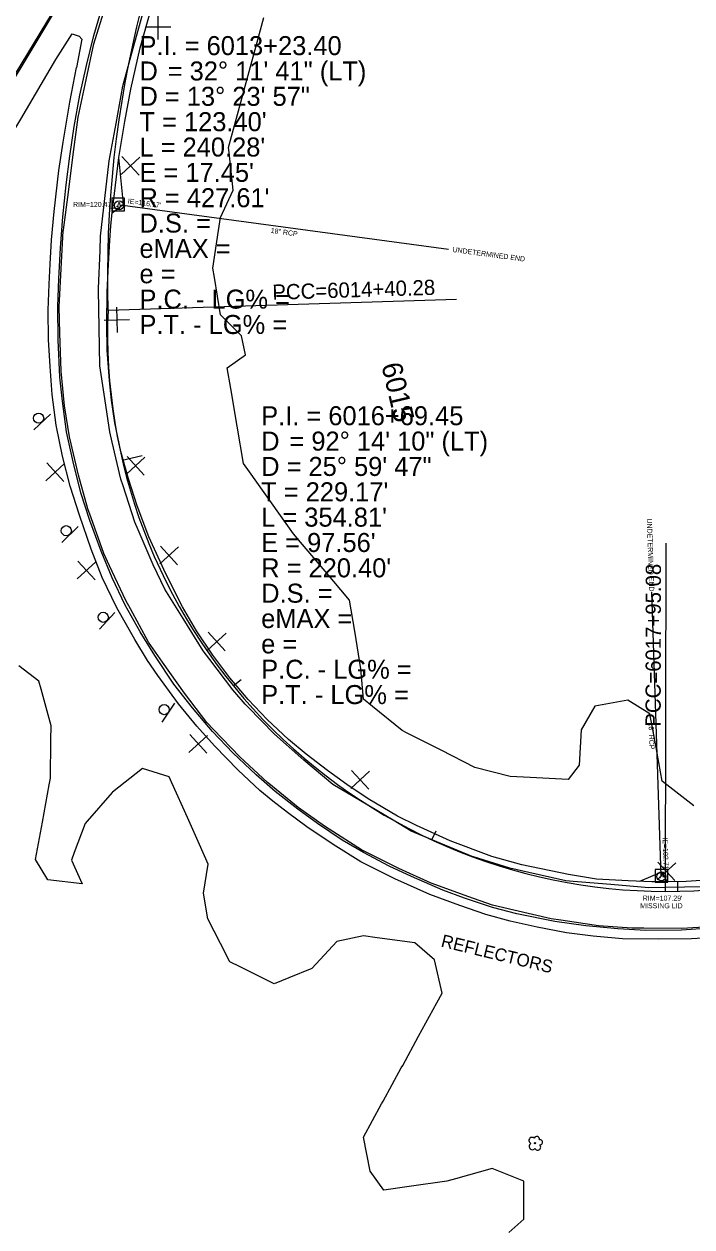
# Model space of a CAD drawing. Extents: x 2132221 to 2141942, y 535736 to 547298.
# Drawn here: x 2137877.5 to 2138140.9, y 539737.8 to 540212.3 of the extents above; entities that cross this region are included whole.
import ezdxf

# ---------------------------------------------------------------- set-up
doc = ezdxf.new("R2010")
doc.units = 0
for name, color, linetype in [('RD_EX_BldgApp', 7, 'Continuous'), ('RD_EX_Conc', 7, 'Continuous'), ('RD_EX_DR_Inlet', 7, 'Continuous'), ('RD_EX_DR_Inlet_txCode', 7, 'Continuous'), ('RD_EX_DR_Pipe', 7, 'Continuous'), ('RD_EX_DR_Pipe_txCode', 7, 'Continuous'), ('RD_EX_Misc', 7, 'Continuous'), ('RD_EX_Misc_txCode', 7, 'Continuous'), ('RD_EX_Road', 7, 'Continuous'), ('RD_EX_VEG', 7, 'Continuous'), ('RD_HC_Cl', 7, 'Continuous'), ('RD_HC_Data', 7, 'Continuous'), ('RD_HC_Data_Tic', 7, 'Continuous'), ('RD_HC_TX_Sta50', 7, 'Continuous')]:
    doc.layers.add(name, color=color, linetype=linetype)

msp = doc.modelspace()

# ---------------------------------------------------------------- linework, layer by layer
at = {"layer": 'RD_EX_BldgApp'}
for p, q in [((2137881.37, 540052.2), (2137887.88, 540058.42)), ((2137892.34, 540007.78), (2137898.76, 540014.08)), ((2137907.18, 539973.53), (2137913.25, 539980.18)), ((2137931.92, 539936.93), (2137936.89, 539944.43))]:
    msp.add_line(p, q, dxfattribs=at)
for centre in [(2137883.24, 540056.79), (2137894.14, 540012.39), (2137908.73, 539978.23), (2137932.73, 539941.81)]:
    msp.add_circle(centre, 2, dxfattribs=at)
at = {"layer": 'RD_EX_Conc'}
for points in [[(2137730.9, 539952.54), (2137740.51, 539968.7), (2137753.87, 539990.79), (2137775.16, 540026.49), (2137795.95, 540060.93), (2137811.6, 540087.21), (2137834.36, 540125.19), (2137852.58, 540155.59), (2137868.21, 540181.51), (2137883.39, 540206.97), (2137905.94, 540244.68), (2137912.93, 540256.45), (2137913.77, 540255.93), (2137914.8, 540257.33), (2137921.22, 540253.56)], [(2137915.7, 540043.68), (2137913.31, 540054.94), (2137911.99, 540063.87), (2137911.15, 540071.63), (2137910.32, 540083.65), (2137910.15, 540094.05), (2137910.27, 540106.45), (2137910.75, 540117.55), (2137911.3, 540126.81), (2137911.67, 540132.71), (2137912.26, 540137.8), (2137914.8, 540159.64), (2137917.2, 540173.8), (2137919.61, 540186.63), (2137923.34, 540202.85), (2137927.57, 540218.29), (2137933.22, 540235.54), (2137937.62, 540247.43), (2137939.99, 540253.96)], [(2138148.17, 539855.58), (2138136.75, 539854.85), (2138122.71, 539854.75), (2138111.64, 539855.3), (2138099.1, 539856.59), (2138086.82, 539858.25), (2138071.82, 539861.26), (2138062.27, 539863.73), (2138051.21, 539867.49), (2138042.68, 539870.61), (2138030.24, 539875.93), (2138021.5, 539880.03), (2138011.31, 539885.42), (2138002.9, 539890.32), (2137993.25, 539896.92), (2137985.5, 539902.52), (2137976.53, 539909.55), (2137969.01, 539916.06), (2137959.86, 539924.83), (2137951.81, 539933.22), (2137943.92, 539942.55), (2137936.56, 539951.89), (2137929.02, 539963.16), (2137923.32, 539972.46), (2137917.39, 539983.03), (2137912.21, 539993.83), (2137907.87, 540004.38), (2137903.47, 540016.36), (2137899.89, 540027.39), (2137896.8, 540039.5), (2137894.23, 540051.45), (2137892.58, 540063.56), (2137891.62, 540073), (2137890.9, 540087.67), (2137890.79, 540100.82), (2137891.17, 540111.74), (2137891.91, 540123.96), (2137892.78, 540136.2), (2137894.12, 540148.88), (2137895.57, 540160.09), (2137897.24, 540171.86), (2137899.5, 540184.14), (2137902.06, 540195.86), (2137905.01, 540207.8), (2137907.76, 540217.04)], [(2137912.26, 540137.8), (2137916.74, 540141.23), (2137914.8, 540159.64)], [(2137939.97, 539982.31), (2137933.43, 539995.41), (2137926.63, 540010), (2137922.09, 540022.16), (2137918.72, 540032.86), (2137915.7, 540043.68)], [(2138148.4, 539874.64), (2138138.54, 539874.08), (2138131.1, 539873.91), (2138125.05, 539873.89), (2138115.73, 539874.3), (2138103.23, 539874.89), (2138092.24, 539876.72), (2138073.82, 539880.61), (2138061.94, 539883.85), (2138045.55, 539890.08), (2138032.24, 539896.08), (2138024.72, 539899.81), (2138013.17, 539906.63), (2138004.82, 539912.23), (2137997.13, 539917.76), (2137988.71, 539924.19), (2137981.74, 539930.09), (2137973.31, 539937.91), (2137965.87, 539945.84), (2137958.62, 539954.36), (2137951.87, 539963.25), (2137945.53, 539972.84), (2137939.97, 539982.31)], [(2138120.39, 539874.1), (2138129.03, 539877.83), (2138131.1, 539873.91)]]:
    msp.add_lwpolyline(points, dxfattribs=at)
at = {"layer": 'RD_EX_DR_Inlet'}
for p, q in [((2137917.04, 540138.55), (2137917.04, 540143.55)), ((2138131.37, 539873.77), (2138131.37, 539878.77))]:
    msp.add_line(p, q, dxfattribs=at)
for points in [[(2137917.04, 540138.55), (2137917.04, 540143.55), (2137912.04, 540143.55), (2137912.04, 540138.55)], [(2138131.37, 539873.77), (2138131.37, 539878.77), (2138126.37, 539878.77), (2138126.37, 539873.77)]]:
    msp.add_lwpolyline(points, close=True, dxfattribs=at)
for centre, radius in [((2137914.93, 540140.73), 1.75), ((2137914.95, 540141.64), 0.175), ((2137914.39, 540140.34), 0.175), ((2137915.73, 540140.69), 0.175), ((2138128.84, 539876.03), 1.75), ((2138128.85, 539876.95), 0.175), ((2138129.63, 539876), 0.175), ((2138128.29, 539875.65), 0.175)]:
    msp.add_circle(centre, radius, dxfattribs=at)
at = {"layer": 'RD_EX_DR_Pipe'}
for p, q in [((2137914.44, 540141.01), (2138044.85, 540123.5)), ((2138128.78, 539876.22), (2138125.11, 539988.18))]:
    msp.add_line(p, q, dxfattribs=at)
at = {"layer": 'RD_EX_Misc'}
for p, q in [((2137930.34, 540206.21), (2137930.34, 540216.21)), ((2137925.34, 540211.21), (2137935.34, 540211.21)), ((2137915.75, 540152.93), (2137923.1, 540159.71)), ((2137916.04, 540159.99), (2137922.82, 540152.65)), ((2137913.92, 540100.62), (2137914.21, 540090.63)), ((2137909.07, 540095.48), (2137919.06, 540095.77)), ((2137886.12, 540032.1), (2137893.47, 540038.88)), ((2137886.41, 540039.16), (2137893.19, 540031.81)), ((2137917.83, 540034.65), (2137925.18, 540041.43)), ((2137918.11, 540041.71), (2137924.89, 540034.37)), ((2137930.99, 539999.28), (2137938.34, 540006.06)), ((2137931.27, 540006.34), (2137938.05, 539998.99)), ((2137898.45, 539993.37), (2137905.8, 540000.15)), ((2137898.73, 540000.43), (2137905.52, 539993.08)), ((2137949.8, 539965.26), (2137957.15, 539972.04)), ((2137950.08, 539972.33), (2137956.86, 539964.98)), ((2137942.52, 539924.88), (2137949.87, 539931.66)), ((2137942.8, 539931.94), (2137949.59, 539924.59)), ((2138006.34, 539910.76), (2138013.68, 539917.54)), ((2138006.62, 539917.82), (2138013.4, 539910.47)), ((2138127.12, 539874.64), (2138134.47, 539881.42)), ((2138127.4, 539881.7), (2138134.18, 539874.36))]:
    msp.add_line(p, q, dxfattribs=at)
for points in [[(2138147.77, 539856.14), (2138136.86, 539855.43), (2138121.86, 539855.58), (2138117.19, 539855.63), (2138104.08, 539856.55), (2138089.24, 539858.72), (2138085.3, 539859.29), (2138070.69, 539862.68), (2138062.28, 539864.63), (2138052.53, 539868.12), (2138038.41, 539873.18), (2138038.05, 539873.31), (2138025.33, 539879.11), (2138011.92, 539885.83), (2138010.52, 539886.54), (2137997.87, 539894.6), (2137995.91, 539895.85), (2137985.64, 539903.24), (2137973.99, 539912.69), (2137973.53, 539913.06), (2137962.59, 539923.13), (2137952.23, 539933.98), (2137949.59, 539936.75), (2137940.72, 539948.25), (2137932.13, 539960.54), (2137926.61, 539968.44), (2137919.41, 539981.59), (2137917.58, 539984.93), (2137911.22, 539998.52), (2137908.94, 540003.37), (2137903.89, 540017.49), (2137902.61, 540021.05), (2137898.95, 540034.26), (2137895.59, 540048.88), (2137895.47, 540049.43), (2137893.43, 540061.65), (2137892.08, 540075.39), (2137891.63, 540090.38), (2137891.32, 540100.76), (2137892.14, 540115.74), (2137892.97, 540130.72), (2137892.99, 540131.06), (2137894.95, 540145.93), (2137896.91, 540160.8), (2137898.86, 540175.57), (2137901.98, 540190.24), (2137905.01, 540204.47), (2137909.47, 540218.79)], [(2137888.53, 540216.72), (2137883.7, 540208.67), (2137878.87, 540200.63), (2137874.04, 540192.58)], [(2138145.47, 539871.97), (2138130.47, 539871.69), (2138123.88, 539871.56), (2138108.93, 539872.79), (2138093.98, 539874.02), (2138091.14, 539874.25), (2138076.52, 539877.6), (2138069.08, 539879.31), (2138054.74, 539883.73), (2138054.2, 539883.9), (2138040.33, 539889.63), (2138030.11, 539893.86), (2138023.1, 539898.17), (2138010.19, 539905.81), (2137999.29, 539912.26), (2137987.78, 539921.88), (2137986.6, 539922.87), (2137976.23, 539932.18), (2137965.74, 539942.9), (2137964.63, 539944.02), (2137959.86, 539949.64), (2137950.76, 539961.56), (2137948.1, 539965.05), (2137940.2, 539977.8), (2137933.04, 539989.35), (2137928.35, 539998.97), (2137922.51, 540012.79), (2137921.23, 540015.82), (2137916.54, 540030.07), (2137915.68, 540032.71), (2137912.28, 540047.32), (2137911.33, 540051.39), (2137909.08, 540066.22), (2137907.38, 540077.41), (2137907.11, 540092.41), (2137906.85, 540107.41), (2137906.84, 540107.9), (2137907.44, 540122.89), (2137907.67, 540128.56), (2137909.39, 540143.47), (2137911.09, 540158.27), (2137913.77, 540173.03), (2137916.46, 540187.79), (2137916.54, 540188.22), (2137920.53, 540202.68), (2137924.32, 540216.38)]]:
    msp.add_lwpolyline(points, dxfattribs=at)
at = {"layer": 'RD_EX_Road'}
for points in [[(2137740.85, 539949.81), (2137758.25, 539978.37), (2137780.71, 540015.93), (2137804.42, 540055.44), (2137818.76, 540078.85), (2137836.16, 540108.32), (2137854.88, 540139.25), (2137876.21, 540174.76), (2137890.01, 540198.26), (2137896.44, 540208.43), (2137899.22, 540207.49), (2137900.33, 540206.32), (2137898.22, 540195.17)], [(2138152.05, 539852.09), (2138140.75, 539851.37), (2138127.53, 539851.24), (2138113.5, 539851.39), (2138101.94, 539852.46), (2138091.43, 539853.81), (2138079.89, 539855.98), (2138069.16, 539858.37), (2138059.65, 539861.01), (2138049.3, 539864.6), (2138037.56, 539868.89), (2138023.7, 539875.03), (2138010.28, 539881.82), (2137999.37, 539888.64), (2137988.99, 539895.63), (2137981.43, 539901.18), (2137975.59, 539905.76), (2137970.41, 539909.98), (2137961.88, 539917.88), (2137952.6, 539927.5), (2137945.57, 539935.24), (2137938.38, 539944.15), (2137930.23, 539955.27), (2137926.11, 539961.25), (2137921.19, 539969.51), (2137914.03, 539981.91), (2137908.28, 539993.9), (2137903.92, 540005.12), (2137899.33, 540018.51), (2137895.71, 540030.02), (2137892.69, 540041.79), (2137890.11, 540054.06), (2137888.56, 540066.16), (2137887.78, 540077.12), (2137887.16, 540087.86), (2137887.05, 540099.35), (2137887.33, 540109.61), (2137887.79, 540117.51), (2137888.3, 540127.12), (2137889.39, 540138.36), (2137891.14, 540154.5), (2137892.86, 540165.62), (2137895.6, 540181.41), (2137898.22, 540195.17)]]:
    msp.add_lwpolyline(points, dxfattribs=at)
at = {"layer": 'RD_EX_VEG'}
for points in [[(2138141.59, 539903.84), (2138129.79, 539913.1), (2138129.16, 539913.6), (2138126.46, 539928.36), (2138125.8, 539931.93), (2138124.3, 539940.11), (2138115.58, 539945.52), (2138102.6, 539943.23), (2138097.26, 539933.91), (2138096.35, 539919.86), (2138092.07, 539914.21), (2138077.09, 539915.01), (2138069.18, 539915.43), (2138055.29, 539918.95), (2138041.93, 539925.77), (2138028.57, 539932.59), (2138026.6, 539933.61), (2138014.94, 539943.05), (2138011.33, 539945.97), (2138010.3, 539957.96), (2138007.88, 539972.76), (2138005.88, 539984.99), (2137996.18, 539996.43), (2137986.48, 540007.87), (2137983.75, 540011.1), (2137975.08, 540023.34), (2137966.4, 540035.58), (2137964.06, 540038.89), (2137961.53, 540053.67), (2137958.99, 540068.46), (2137957.58, 540076.68), (2137964.8, 540081.75), (2137963.19, 540089.23), (2137954.91, 540097.52), (2137952.55, 540112.33), (2137951.98, 540115.96), (2137954.15, 540130.8), (2137954.91, 540136), (2137959.99, 540146.69), (2137958.33, 540161.59), (2137958.12, 540163.52), (2137962.04, 540178), (2137965.06, 540189.17), (2137968.98, 540203.65), (2137972.01, 540214.83)], [(2138068.71, 539735.58), (2138074.61, 539740.83), (2138074.61, 539755.8), (2138062.06, 539760.87), (2138047.63, 539756.78), (2138044.16, 539755.8), (2138029.3, 539753.72), (2138019.32, 539752.32), (2138013.98, 539759.8), (2138011.31, 539773.17), (2138018.51, 539786.33), (2138019.05, 539787.33), (2138026.25, 539800.49), (2138026.8, 539801.49), (2138033.07, 539812.96), (2138040.27, 539826.12), (2138042.36, 539829.95), (2138039.35, 539843.18), (2138031.61, 539849.86), (2138016.74, 539851.82), (2138011.31, 539852.53), (2138000.89, 539850.39), (2137991.01, 539839.7), (2137981.93, 539835.96), (2137976.17, 539833.59), (2137962.76, 539840.33), (2137958.69, 539842.38), (2137954.95, 539849.59), (2137949.9, 539859.34), (2137948.27, 539869.36), (2137950.14, 539880.85), (2137946.67, 539888.6), (2137941.92, 539899.2), (2137935.79, 539912.89), (2137934.71, 539915.3), (2137924.24, 539918.53), (2137912.4, 539909.32), (2137912.22, 539909.18), (2137902.38, 539897.86), (2137901.53, 539896.89), (2137897.26, 539885.4), (2137896.13, 539882.37), (2137900.46, 539873.11), (2137886.84, 539874.71), (2137882.04, 539882.73), (2137884.71, 539897.42), (2137887.39, 539912.18), (2137887.86, 539914.75), (2137888.09, 539929.75), (2137888.18, 539935.37), (2137884.23, 539949.84), (2137883.37, 539953), (2137875.36, 539959.15)]]:
    msp.add_lwpolyline(points, dxfattribs=at)
msp.add_circle((2138079.01, 539770.79), 0.25, dxfattribs=at)
for centre, radius, start, end in [((2138077.83, 539771.84), 1.26, 49.0921, 247.3743), ((2138079.66, 539772.37), 1.08, 347.6166, 157.3963), ((2138080.97, 539771.18), 0.995, 261.4029, 104.687), ((2138078, 539769.53), 1.32, 119.5229, 318.3992), ((2138080.05, 539769.25), 1.22, 209.207, 50.7449)]:
    msp.add_arc(centre, radius, start, end, dxfattribs=at)
at = {"layer": 'RD_HC_Cl'}
for centre, radius, start, end in [((2138337.99, 540112.74), 427.61, 149.586, 181.7808), ((2138130.81, 540090.5), 220.4, 177.6728, 269.9089), ((2138130.81, 540090.5), 220.4, 269.9089, 2.1449)]:
    msp.add_arc(centre, radius, start, end, dxfattribs=at)
at = {"layer": 'RD_HC_Data'}
for p, q in [((2137910.59, 540099.45), (2138048.05, 540103.72)), ((2138130.46, 539870.1), (2138130.68, 540007.52))]:
    msp.add_line(p, q, dxfattribs=at)
at = {"layer": 'RD_HC_Data_Tic'}
for p, q in [((2137911.24, 540139.71), (2137915.23, 540139.45)), ((2137916.23, 540040.18), (2137924.02, 540042)), ((2137960, 539951.22), (2137963.1, 539953.74)), ((2138038.33, 539890.44), (2138040.01, 539894.07)), ((2138135.38, 539870.15), (2138135.29, 539874.15))]:
    msp.add_line(p, q, dxfattribs=at)

# ---------------------------------------------------------------- texts
at = {"layer": 'RD_EX_DR_Inlet_txCode'}
for s, p in [("RIM=120.47'", (2137896.8, 540140.1)), ("RIM=107.29'", (2138121.48, 539866.45)), ('MISSING LID', (2138120.48, 539863.45))]:
    msp.add_text(s, height=2, dxfattribs=at).set_placement(p)
for s, rotation, p in [("IE=116.17'", 352.3531, (2137918.29, 540141.5)), ('UNDETERMINED END', 352.3531, (2138046.34, 540122.38)), ('UNDETERMINED END', 271.8788, (2138123.1, 540017.2)), ("IE=102.71'", 271.8788, (2138129.29, 539891.38))]:
    msp.add_text(s, height=2, rotation=rotation, dxfattribs=at).set_placement(p)
at = {"layer": 'RD_EX_DR_Pipe_txCode'}
for rotation, p in [(352.3531, (2137974.68, 540129.89)), (271.8788, (2138123.8, 539936.71))]:
    msp.add_text('18" RCP', height=2, rotation=rotation, dxfattribs=at).set_placement(p)
at = {"layer": 'RD_EX_Misc_txCode'}
msp.add_text('REFLECTORS', height=5, rotation=346.3674, dxfattribs=at).set_placement((2138041.61, 539848.37))
at = {"layer": 'RD_HC_Data'}
for s, p in [('P.I. = 6013+23.40', (2137923, 540200)), ('D', (2137923, 540190)), ('    = 32%%d 11\' 41" (LT)', (2137923, 540190)), ('D = 13%%d 23\' 57"', (2137923, 540180)), ("T = 123.40'", (2137923, 540170)), ("L = 240.28'", (2137923, 540160)), ("E = 17.45'", (2137923, 540150)), ("R = 427.61'", (2137923, 540140)), ('D.S. = ', (2137923, 540130)), ('eMAX = ', (2137923, 540120)), ('e = ', (2137923, 540110)), ('P.C. - LG% = ', (2137923, 540100)), ('P.T. - LG% = ', (2137923, 540090)), ('P.I. = 6016+69.45', (2137971, 540054)), ('D', (2137971, 540044)), ('    = 92%%d 14\' 10" (LT)', (2137971, 540044)), ('D = 25%%d 59\' 47"', (2137971, 540034)), ("T = 229.17'", (2137971, 540024)), ("L = 354.81'", (2137971, 540014)), ("E = 97.56'", (2137971, 540004)), ("R = 220.40'", (2137971, 539994)), ('D.S. = ', (2137971, 539984)), ('eMAX = ', (2137971, 539974)), ('e = ', (2137971, 539964)), ('P.C. - LG% = ', (2137971, 539954)), ('P.T. - LG% = ', (2137971, 539944))]:
    msp.add_text(s, height=7.5, dxfattribs=at).set_placement(p)
for s, rotation, p in [('PCC=6014+40.28', 1.7808, (2137975.5, 540103.47)), ('PCC=6017+95.08', 89.9089, (2138128.56, 539935.1))]:
    msp.add_text(s, height=6, rotation=rotation, dxfattribs=at).set_placement(p)
at = {"layer": 'RD_HC_TX_Sta50'}
msp.add_text('6015', height=8, rotation=283.1987, dxfattribs=at).set_placement((2138018.35, 540077.76))

doc.saveas('drawing.dxf')
